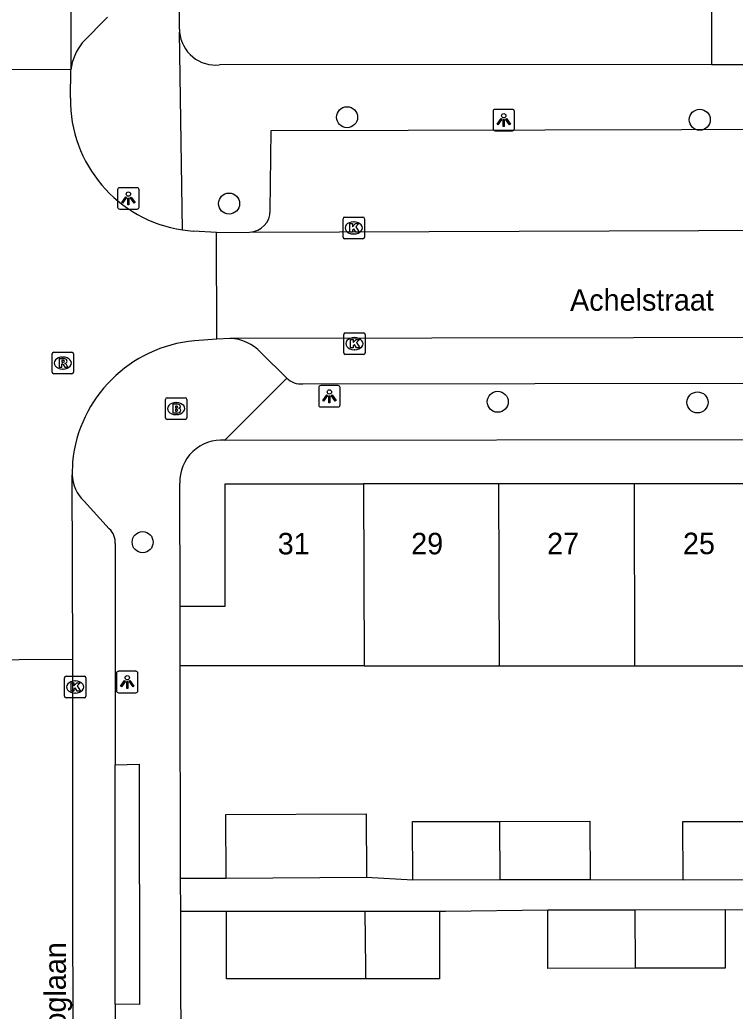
# Model space of a CAD drawing. Extents: x 160732 to 162105, y 387428 to 388479.
# Drawn here: x 161158.48 to 161191.77, y 388207.28 to 388253.41 of the extents above; entities that cross this region are included whole.
import ezdxf

# ---------------------------------------------------------------- set-up
doc = ezdxf.new("R2010")
doc.units = 0
for name, color, linetype in [('IMGEO_Boom', 7, 'Continuous'), ('IMGEO_Brandkraan', 7, 'Continuous'), ('IMGEO_Kolk', 7, 'Continuous'), ('IMGEO_Lichtpunt', 7, 'Continuous'), ('IMGEO_Openbare_ruimte_label', 7, 'Continuous'), ('IMGEO_Pand', 7, 'Continuous'), ('IMGEO_Pand_nummerreeks', 7, 'Continuous'), ('IMGEO_Rijbaan_lokaal_open', 7, 'Continuous'), ('IMGEO_Rioolput', 7, 'Continuous'), ('IMGEO_Voetpad_open', 7, 'Continuous')]:
    doc.layers.add(name, color=color, linetype=linetype)

msp = doc.modelspace()

# ---------------------------------------------------------------- linework, layer by layer
at = {"layer": 'IMGEO_Boom'}
for centre in [(161173.712, 388248.875), (161190.123, 388248.759), (161168.22, 388244.856), (161180.723, 388235.635), (161190.018, 388235.607), (161164.198, 388229.102)]:
    msp.add_circle(centre, 0.489, dxfattribs=at)
at = {"layer": 'IMGEO_Brandkraan'}
for p, q in [((161165.332, 388235.817), (161166.184, 388235.817)), ((161165.257, 388234.891), (161165.257, 388235.743)), ((161165.745, 388235.597), (161165.77, 388235.597)), ((161166.258, 388235.743), (161166.258, 388234.891)), ((161165.768, 388235.037), (161165.743, 388235.037)), ((161166.184, 388234.817), (161165.332, 388234.817))]:
    msp.add_line(p, q, dxfattribs=at)
for points in [[(161165.332, 388235.817), (161166.184, 388235.817)], [(161165.257, 388234.891), (161165.257, 388235.743)], [(161165.605, 388235.517), (161165.605, 388235.117), (161165.818, 388235.117)], [(161165.836, 388235.517), (161165.605, 388235.517)], [(161165.784, 388235.436), (161165.73, 388235.436), (161165.73, 388235.36)], [(161165.73, 388235.36), (161165.783, 388235.36)], [(161166.258, 388235.743), (161166.258, 388234.891)], [(161165.792, 388235.284), (161165.73, 388235.284), (161165.73, 388235.203)], [(161165.73, 388235.203), (161165.792, 388235.203)], [(161166.184, 388234.817), (161165.332, 388234.817)]]:
    msp.add_lwpolyline(points, dxfattribs=at)
for centre, radius, start, end in [((161165.334, 388235.741), 0.0765, 91.552, 178.448), ((161165.334, 388235.741), 0.0765, 91.552, 178.448), ((161166.182, 388235.741), 0.0765, 1.552, 88.448), ((161166.182, 388235.741), 0.0765, 1.552, 88.448), ((161165.785, 388235.398), 0.0379, 267.8285, 90.9355), ((161165.84, 388235.372), 0.145, 59.4692, 91.5367), ((161165.865, 388235.419), 0.0922, 285.5137, 58.1501), ((161165.334, 388234.893), 0.0765, 181.552, 268.448), ((161165.334, 388234.893), 0.0765, 181.552, 268.448), ((161165.793, 388235.243), 0.0404, 269.8759, 90.5077), ((161165.824, 388235.368), 0.251, 268.6676, 293.5347), ((161165.87, 388235.227), 0.105, 301.3115, 78.989), ((161166.182, 388234.893), 0.0765, 271.552, 358.448), ((161166.182, 388234.893), 0.0765, 271.552, 358.448)]:
    msp.add_arc(centre, radius, start, end, dxfattribs=at)
for centre, major_axis, ratio, start_param, end_param in [((161165.744, 388235.317), (-0.387, 0.002), 0.722429, 4.712389, 7.853982), ((161165.769, 388235.317), (-0.39, 0.002), 0.717154, 1.570796, 4.712389)]:
    msp.add_ellipse(centre, major_axis=major_axis, ratio=ratio, start_param=start_param, end_param=end_param, dxfattribs=at)
at = {"layer": 'IMGEO_Kolk'}
for p, q in [((161173.522, 388243.298), (161173.522, 388244.15)), ((161173.597, 388244.224), (161174.449, 388244.224)), ((161174.523, 388244.15), (161174.523, 388243.298)), ((161174.01, 388244.004), (161174.035, 388244.004)), ((161174.449, 388243.224), (161173.597, 388243.224)), ((161174.033, 388243.444), (161174.008, 388243.444)), ((161173.554, 388237.913), (161173.554, 388238.765)), ((161173.629, 388238.839), (161174.481, 388238.839)), ((161174.042, 388238.619), (161174.067, 388238.619)), ((161174.555, 388238.765), (161174.555, 388237.913)), ((161174.481, 388237.839), (161173.629, 388237.839)), ((161174.065, 388238.059), (161174.04, 388238.059)), ((161160.558, 388221.937), (161160.558, 388222.789)), ((161160.633, 388222.863), (161161.485, 388222.863)), ((161161.046, 388222.643), (161161.071, 388222.643)), ((161161.559, 388222.789), (161161.559, 388221.937)), ((161161.069, 388222.083), (161161.044, 388222.083)), ((161161.485, 388221.863), (161160.633, 388221.863))]:
    msp.add_line(p, q, dxfattribs=at)
for points in [[(161173.522, 388243.298), (161173.522, 388244.15)], [(161173.597, 388244.224), (161174.449, 388244.224)], [(161174.523, 388244.15), (161174.523, 388243.298)], [(161173.843, 388243.924), (161173.966, 388243.924), (161173.966, 388243.773), (161174.096, 388243.924), (161174.26, 388243.924), (161174.114, 388243.773), (161174.267, 388243.524), (161174.115, 388243.524), (161174.03, 388243.688), (161173.966, 388243.621), (161173.966, 388243.524), (161173.843, 388243.524), (161173.843, 388243.924)], [(161174.449, 388243.224), (161173.597, 388243.224)], [(161173.554, 388237.913), (161173.554, 388238.765)], [(161173.629, 388238.839), (161174.481, 388238.839)], [(161174.555, 388238.765), (161174.555, 388237.913)], [(161173.875, 388238.539), (161173.998, 388238.539), (161173.998, 388238.388), (161174.128, 388238.539), (161174.292, 388238.539), (161174.146, 388238.388), (161174.299, 388238.139), (161174.147, 388238.139), (161174.062, 388238.303), (161173.998, 388238.236), (161173.998, 388238.139), (161173.875, 388238.139), (161173.875, 388238.539)], [(161174.481, 388237.839), (161173.629, 388237.839)], [(161160.558, 388221.937), (161160.558, 388222.789)], [(161160.633, 388222.863), (161161.485, 388222.863)], [(161160.879, 388222.563), (161161.002, 388222.563), (161161.002, 388222.412), (161161.132, 388222.563), (161161.296, 388222.563), (161161.15, 388222.412), (161161.303, 388222.163), (161161.151, 388222.163), (161161.066, 388222.327), (161161.002, 388222.26), (161161.002, 388222.163), (161160.879, 388222.163), (161160.879, 388222.563)], [(161161.559, 388222.789), (161161.559, 388221.937)], [(161161.485, 388221.863), (161160.633, 388221.863)]]:
    msp.add_lwpolyline(points, dxfattribs=at)
for centre, start, end in [((161173.599, 388244.148), 91.552, 178.448), ((161173.599, 388244.148), 91.552, 178.448), ((161174.447, 388244.148), 1.552, 88.448), ((161174.447, 388244.148), 1.552, 88.448), ((161173.599, 388243.3), 181.552, 268.448), ((161173.599, 388243.3), 181.552, 268.448), ((161174.447, 388243.3), 271.552, 358.448), ((161174.447, 388243.3), 271.552, 358.448), ((161173.631, 388238.763), 91.552, 178.448), ((161173.631, 388238.763), 91.552, 178.448), ((161174.479, 388238.763), 1.552, 88.448), ((161174.479, 388238.763), 1.552, 88.448), ((161173.631, 388237.915), 181.552, 268.448), ((161173.631, 388237.915), 181.552, 268.448), ((161174.479, 388237.915), 271.552, 358.448), ((161174.479, 388237.915), 271.552, 358.448), ((161160.635, 388222.787), 91.552, 178.448), ((161160.635, 388222.787), 91.552, 178.448), ((161161.483, 388222.787), 1.552, 88.448), ((161161.483, 388222.787), 1.552, 88.448), ((161160.635, 388221.939), 181.552, 268.448), ((161160.635, 388221.939), 181.552, 268.448), ((161161.483, 388221.939), 271.552, 358.448), ((161161.483, 388221.939), 271.552, 358.448)]:
    msp.add_arc(centre, 0.0765, start, end, dxfattribs=at)
for centre, major_axis, ratio, start_param, end_param in [((161174.009, 388243.724), (-0.387, 0.002), 0.722429, 4.712389, 7.853982), ((161174.034, 388243.724), (-0.39, 0.002), 0.717154, 1.570796, 4.712389), ((161174.041, 388238.339), (-0.387, 0.002), 0.722429, 4.712389, 7.853982), ((161174.066, 388238.339), (-0.39, 0.002), 0.717154, 1.570796, 4.712389), ((161161.045, 388222.363), (-0.387, 0.002), 0.722429, 4.712389, 7.853982), ((161161.07, 388222.363), (-0.39, 0.002), 0.717154, 1.570796, 4.712389)]:
    msp.add_ellipse(centre, major_axis=major_axis, ratio=ratio, start_param=start_param, end_param=end_param, dxfattribs=at)
at = {"layer": 'IMGEO_Lichtpunt'}
for p, q in [((161181.406, 388249.241), (161180.598, 388249.241)), ((161181.406, 388249.241), (161180.598, 388249.241)), ((161180.504, 388249.146), (161180.504, 388248.339)), ((161180.504, 388249.146), (161180.504, 388248.339)), ((161181.5, 388248.339), (161181.5, 388249.146)), ((161181.5, 388248.339), (161181.5, 388249.146)), ((161180.598, 388248.245), (161181.406, 388248.245)), ((161180.598, 388248.245), (161181.406, 388248.245)), ((161163.036, 388245.5), (161163.036, 388244.693)), ((161163.036, 388245.5), (161163.036, 388244.693)), ((161163.938, 388245.595), (161163.13, 388245.595)), ((161163.938, 388245.595), (161163.13, 388245.595)), ((161164.032, 388244.693), (161164.032, 388245.5)), ((161164.032, 388244.693), (161164.032, 388245.5)), ((161163.13, 388244.599), (161163.938, 388244.599)), ((161163.13, 388244.599), (161163.938, 388244.599)), ((161172.391, 388236.295), (161172.391, 388235.488)), ((161172.391, 388236.295), (161172.391, 388235.488)), ((161173.293, 388236.39), (161172.485, 388236.39)), ((161173.293, 388236.39), (161172.485, 388236.39)), ((161173.387, 388235.488), (161173.387, 388236.295)), ((161173.387, 388235.488), (161173.387, 388236.295)), ((161172.485, 388235.394), (161173.293, 388235.394)), ((161172.485, 388235.394), (161173.293, 388235.394)), ((161162.982, 388222.997), (161162.982, 388222.19)), ((161162.982, 388222.997), (161162.982, 388222.19)), ((161163.884, 388223.092), (161163.076, 388223.092)), ((161163.884, 388223.092), (161163.076, 388223.092)), ((161163.978, 388222.19), (161163.978, 388222.997)), ((161163.978, 388222.19), (161163.978, 388222.997)), ((161163.076, 388222.096), (161163.884, 388222.096)), ((161163.076, 388222.096), (161163.884, 388222.096))]:
    msp.add_line(p, q, dxfattribs=at)
for points in [[(161180.878, 388248.81), (161180.917, 388248.782), (161180.729, 388248.52), (161180.691, 388248.547), (161180.878, 388248.81)], [(161180.98, 388248.762), (161181.027, 388248.762), (161181.027, 388248.44), (161180.98, 388248.44), (161180.98, 388248.762)], [(161181.09, 388248.782), (161181.128, 388248.809), (161181.315, 388248.547), (161181.276, 388248.519), (161181.09, 388248.782)], [(161163.41, 388245.164), (161163.449, 388245.136), (161163.261, 388244.874), (161163.223, 388244.901), (161163.41, 388245.164)], [(161163.512, 388245.116), (161163.559, 388245.116), (161163.559, 388244.794), (161163.512, 388244.794), (161163.512, 388245.116)], [(161163.622, 388245.136), (161163.66, 388245.163), (161163.847, 388244.901), (161163.808, 388244.873), (161163.622, 388245.136)], [(161172.765, 388235.959), (161172.804, 388235.931), (161172.616, 388235.669), (161172.578, 388235.696), (161172.765, 388235.959)], [(161172.867, 388235.911), (161172.914, 388235.911), (161172.914, 388235.589), (161172.867, 388235.589), (161172.867, 388235.911)], [(161172.977, 388235.931), (161173.015, 388235.958), (161173.202, 388235.696), (161173.163, 388235.668), (161172.977, 388235.931)], [(161163.356, 388222.661), (161163.395, 388222.633), (161163.207, 388222.371), (161163.169, 388222.398), (161163.356, 388222.661)], [(161163.458, 388222.613), (161163.505, 388222.613), (161163.505, 388222.291), (161163.458, 388222.291), (161163.458, 388222.613)], [(161163.568, 388222.633), (161163.606, 388222.66), (161163.793, 388222.398), (161163.754, 388222.37), (161163.568, 388222.633)]]:
    msp.add_lwpolyline(points, dxfattribs=at)
for centre in [(161181.003, 388248.944), (161163.535, 388245.298), (161172.89, 388236.093), (161163.481, 388222.795)]:
    msp.add_circle(centre, 0.0994, dxfattribs=at)
for centre, start, end in [((161180.598, 388249.146), 90, 180), ((161180.598, 388249.146), 90, 180), ((161181.406, 388249.146), 0, 90), ((161181.406, 388249.146), 0, 90), ((161180.598, 388248.339), 180, 270), ((161180.598, 388248.339), 180, 270), ((161181.406, 388248.339), 270, 0), ((161181.406, 388248.339), 270, 360), ((161163.13, 388245.5), 90, 180), ((161163.13, 388245.5), 90, 180), ((161163.938, 388245.5), 0, 90), ((161163.938, 388245.5), 0, 90), ((161163.13, 388244.693), 180, 270), ((161163.13, 388244.693), 180, 270), ((161163.938, 388244.693), 270, 0), ((161163.938, 388244.693), 270, 360), ((161172.485, 388236.295), 90, 180), ((161172.485, 388236.295), 90, 180), ((161173.293, 388236.295), 0, 90), ((161173.293, 388236.295), 0, 90), ((161172.485, 388235.488), 180, 270), ((161172.485, 388235.488), 180, 270), ((161173.293, 388235.488), 270, 0), ((161173.293, 388235.488), 270, 360), ((161163.076, 388222.997), 90, 180), ((161163.076, 388222.997), 90, 180), ((161163.884, 388222.997), 0, 90), ((161163.884, 388222.997), 0, 90), ((161163.076, 388222.19), 180, 270), ((161163.076, 388222.19), 180, 270), ((161163.884, 388222.19), 270, 0), ((161163.884, 388222.19), 270, 360)]:
    msp.add_arc(centre, 0.0946, start, end, dxfattribs=at)
at = {"layer": 'IMGEO_Pand'}
for points in [[(161165.942, 388226.121), (161168.038, 388226.122), (161168.035, 388231.813), (161174.481, 388231.816)], [(161180.777, 388231.819), (161174.481, 388231.816)], [(161174.481, 388231.816), (161174.504, 388223.346)], [(161187.063, 388231.821), (161180.777, 388231.819)], [(161180.802, 388223.349), (161180.777, 388231.819)], [(161193.359, 388231.824), (161187.063, 388231.821)], [(161187.063, 388231.821), (161187.087, 388223.352)], [(161165.947, 388223.342), (161165.942, 388226.121)], [(161174.504, 388223.346), (161180.802, 388223.349)], [(161180.802, 388223.349), (161187.087, 388223.352)], [(161187.087, 388223.352), (161193.382, 388223.354)], [(161174.504, 388223.346), (161168.039, 388223.343), (161165.947, 388223.342)], [(161168.083, 388213.455), (161168.066, 388216.424), (161174.595, 388216.462), (161174.612, 388213.493)], [(161176.766, 388213.376), (161176.762, 388216.1), (161180.823, 388216.107)], [(161180.823, 388216.107), (161185.014, 388216.114), (161185.019, 388213.39)], [(161180.831, 388213.383), (161180.823, 388216.107)], [(161189.346, 388213.381), (161189.342, 388216.105), (161193.402, 388216.112)], [(161174.612, 388213.493), (161168.083, 388213.455)], [(161180.831, 388213.383), (161176.766, 388213.376)], [(161185.019, 388213.39), (161180.831, 388213.383)], [(161193.409, 388213.388), (161189.346, 388213.381)], [(161168.108, 388211.935), (161174.536, 388211.936)], [(161174.57, 388208.784), (161168.108, 388208.784), (161168.108, 388211.935)], [(161174.536, 388211.936), (161174.57, 388209.299), (161174.57, 388208.784)], [(161174.536, 388211.936), (161178.005, 388211.936)], [(161178.005, 388211.936), (161178.005, 388208.784), (161174.57, 388208.784)], [(161183.047, 388211.994), (161187.119, 388212.001)], [(161187.127, 388209.277), (161183.051, 388209.27), (161183.047, 388211.994)], [(161187.119, 388212.001), (161191.299, 388212.008)], [(161187.127, 388209.277), (161187.119, 388212.001)], [(161191.299, 388212.008), (161191.304, 388209.284), (161187.127, 388209.277)]]:
    msp.add_lwpolyline(points, dxfattribs=at)
at = {"layer": 'IMGEO_Rijbaan_lokaal_open'}
for points in [[(161160.722, 388322.777), (161160.858, 388251.078)], [(161160.858, 388251.078), (161155.908, 388251.099)], [(161160.835, 388249.761), (161160.858, 388251.078)], [(161169.177, 388243.522), (161215.171, 388243.69)], [(161167.636, 388243.518), (161166.56, 388243.577)], [(161167.636, 388243.518), (161169.177, 388243.522)], [(161167.643, 388238.55), (161167.636, 388243.518)], [(161168.262, 388238.58), (161167.643, 388238.55)], [(161215.218, 388238.652), (161168.262, 388238.58)], [(161167.643, 388238.55), (161166.605, 388238.478)], [(161160.932, 388232.831), (161160.916, 388232.24)], [(161160.943, 388223.645), (161160.916, 388232.24)], [(161160.943, 388223.645), (161155.942, 388223.612)], [(161160.967, 388195.059), (161160.943, 388223.645)]]:
    msp.add_lwpolyline(points, dxfattribs=at)
for centre, radius, start, end in [((161166.965, 388249.694), 6.13, 179.37, 261.4171), ((161166.937, 388249.467), 5.902, 261.3541, 266.3355), ((161167.203, 388232.204), 6.302, 95.4428, 174.294)]:
    msp.add_arc(centre, radius, start, end, dxfattribs=at)
at = {"layer": 'IMGEO_Rioolput'}
for p, q in [((161159.983, 388237.012), (161159.983, 388237.864)), ((161160.058, 388237.938), (161160.91, 388237.938)), ((161160.471, 388237.718), (161160.496, 388237.718)), ((161160.984, 388237.864), (161160.984, 388237.012)), ((161160.91, 388236.938), (161160.058, 388236.938)), ((161160.494, 388237.158), (161160.469, 388237.158))]:
    msp.add_line(p, q, dxfattribs=at)
for points in [[(161159.983, 388237.012), (161159.983, 388237.864)], [(161160.058, 388237.938), (161160.91, 388237.938)], [(161160.984, 388237.864), (161160.984, 388237.012)], [(161160.572, 388237.636), (161160.32, 388237.638), (161160.32, 388237.238)], [(161160.32, 388237.238), (161160.444, 388237.238), (161160.444, 388237.4), (161160.455, 388237.4)], [(161160.498, 388237.557), (161160.444, 388237.557), (161160.444, 388237.476)], [(161160.444, 388237.476), (161160.496, 388237.476)], [(161160.502, 388237.371), (161160.573, 388237.238), (161160.713, 388237.238), (161160.648, 388237.364)], [(161160.91, 388236.938), (161160.058, 388236.938)]]:
    msp.add_lwpolyline(points, dxfattribs=at)
for centre, radius, start, end in [((161160.06, 388237.862), 0.0765, 91.552, 178.448), ((161160.06, 388237.862), 0.0765, 91.552, 178.448), ((161160.908, 388237.862), 0.0765, 1.552, 88.448), ((161160.908, 388237.862), 0.0765, 1.552, 88.448), ((161160.454, 388237.347), 0.0533, 26.0293, 88.6989), ((161160.48, 388237.665), 0.19, 274.7715, 282.9687), ((161160.504, 388237.461), 0.0964, 77.0061, 93.1865), ((161160.518, 388237.518), 0.0378, 276.6634, 79.6772), ((161160.571, 388237.526), 0.109, 350.3612, 89.416), ((161160.569, 388237.526), 0.112, 277.5842, 350.9817), ((161160.553, 388237.311), 0.108, 29.5134, 73.7905), ((161160.06, 388237.014), 0.0765, 181.552, 268.448), ((161160.06, 388237.014), 0.0765, 181.552, 268.448), ((161160.908, 388237.014), 0.0765, 271.552, 358.448), ((161160.908, 388237.014), 0.0765, 271.552, 358.448)]:
    msp.add_arc(centre, radius, start, end, dxfattribs=at)
for centre, major_axis, ratio, start_param, end_param in [((161160.47, 388237.438), (-0.387, 0.002), 0.722429, 4.712389, 7.853982), ((161160.495, 388237.438), (-0.39, 0.002), 0.717154, 1.570796, 4.712389)]:
    msp.add_ellipse(centre, major_axis=major_axis, ratio=ratio, start_param=start_param, end_param=end_param, dxfattribs=at)
at = {"layer": 'IMGEO_Voetpad_open'}
for points in [[(161165.912, 388252.974), (161165.791, 388298.515)], [(161190.672, 388254.147), (161190.676, 388251.334)], [(161162.557, 388253.528), (161161.389, 388252.341)], [(161166.05, 388243.632), (161165.919, 388252.831)], [(161190.676, 388251.334), (161167.777, 388251.308)], [(161190.676, 388251.334), (161192.244, 388251.336)], [(161170.135, 388244.535), (161170.179, 388248.26), (161214.781, 388248.368)], [(161170.91, 388236.732), (161169.704, 388237.924)], [(161168.029, 388233.843), (161170.91, 388236.732)], [(161171.645, 388236.464), (161214.856, 388236.533)], [(161168.029, 388233.843), (161243.914, 388233.947)], [(161165.942, 388226.121), (161165.931, 388231.843)], [(161161.472, 388231.005), (161162.641, 388229.728)], [(161162.925, 388229.034), (161162.914, 388218.739)], [(161165.966, 388213.451), (161165.947, 388223.342)], [(161162.914, 388218.739), (161164.039, 388218.765), (161164.045, 388207.586), (161162.924, 388207.611)], [(161162.924, 388207.611), (161162.914, 388218.739)], [(161168.083, 388213.455), (161165.966, 388213.451)], [(161165.969, 388211.931), (161165.966, 388213.451)], [(161176.766, 388213.376), (161174.612, 388213.493)], [(161189.346, 388213.381), (161185.019, 388213.39)], [(161165.969, 388211.931), (161168.108, 388211.935)], [(161166.003, 388193.643), (161165.969, 388211.931)], [(161178.005, 388211.936), (161178.286, 388211.936), (161183.047, 388211.994)], [(161191.299, 388212.008), (161195.649, 388211.999)], [(161162.924, 388207.611), (161163.006, 388197.572)]]:
    msp.add_lwpolyline(points, dxfattribs=at)
for centre, radius, start, end in [((161167.651, 388252.987), 1.739, 180.4435, 185.1614), ((161167.598, 388252.985), 1.686, 185.2283, 276.0889), ((161163.361, 388250.769), 2.522, 141.4378, 172.9557), ((161169.13, 388244.526), 1.005, 272.6668, 0.53), ((161168.217, 388236.568), 2.012, 42.357, 88.7192), ((161171.583, 388237.435), 0.973, 226.2588, 273.6749), ((161167.86, 388231.919), 1.931, 84.9912, 182.269), ((161162.671, 388232.287), 1.756, 181.55, 226.9248), ((161162.08, 388229.093), 0.847, 355.9931, 48.5178)]:
    msp.add_arc(centre, radius, start, end, dxfattribs=at)

# ---------------------------------------------------------------- texts
at = {"layer": 'IMGEO_Openbare_ruimte_label'}
for s, rotation, p in [('Achelstraat', 0.1146, (161184.089, 388239.865)), ('Baarle Hertoglaan', 89.8854, (161160.608, 388199.707))]:
    msp.add_text(s, height=1, rotation=rotation, dxfattribs=at).set_placement(p)
at = {"layer": 'IMGEO_Pand_nummerreeks'}
for s, rotation, p in [('31', 0.0229, (161170.485, 388228.534)), ('29', 0.0249, (161176.695, 388228.537)), ('27', 0.0249, (161183.019, 388228.54)), ('25', 0.0249, (161189.342, 388228.543))]:
    msp.add_text(s, height=1, rotation=rotation, dxfattribs=at).set_placement(p)

doc.saveas('drawing.dxf')
